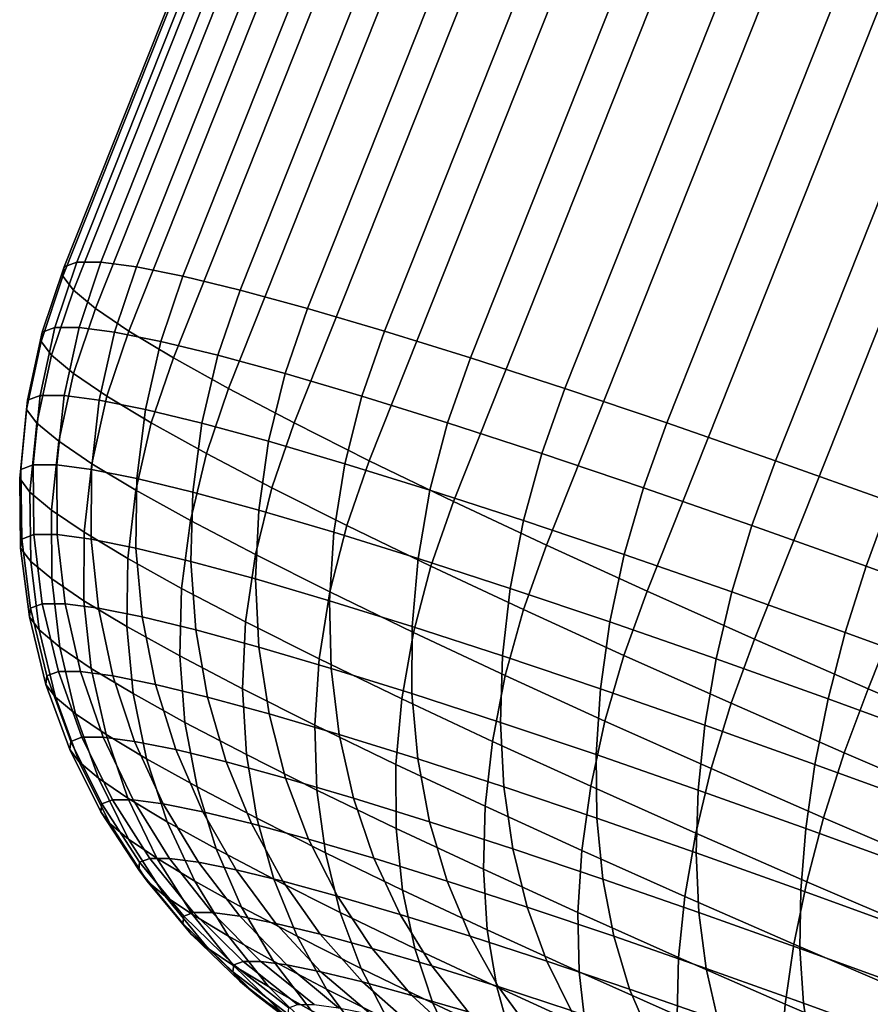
# Model space of a CAD drawing. Header units: metres. Extents: x -166 to 33, y -71 to 34.
# Tile 305 of 332: x 10.58 to 11.95, y 22.15 to 23.73. Entities that reach past the tile are written whole.
import ezdxf

# ---------------------------------------------------------------- set-up
doc = ezdxf.new("R2010")
doc.units = ezdxf.units.M
doc.layers.add('solid_12208131', color=7, linetype='CONTINUOUS')

msp = doc.modelspace()

# ---------------------------------------------------------------- linework, layer by layer
at = {"layer": 'solid_12208131'}
for points in [[(10.655004, 23.335798, 14.984007), (10.675439, 23.34333, 15.207272), (14.733509, 33.542355, 14.491724), (14.713074, 33.534821, 14.268459)], [(10.675439, 23.34333, 15.207272), (10.714393, 23.34333, 15.428187), (14.772463, 33.542355, 14.71264), (14.733509, 33.542355, 14.491724)], [(10.714393, 23.34333, 15.428187), (10.77155, 23.335798, 15.644977), (14.82962, 33.534821, 14.929429), (14.772463, 33.542355, 14.71264)], [(10.65325, 23.320793, 14.760192), (10.655004, 23.335798, 14.984007), (14.713074, 33.534821, 14.268459), (14.71132, 33.519817, 14.044644)], [(10.77155, 23.335798, 15.644977), (10.846452, 23.320793, 15.855894), (14.904522, 33.519817, 15.140347), (14.82962, 33.534821, 14.929429)], [(10.670193, 23.298437, 14.537628), (10.65325, 23.320793, 14.760192), (14.71132, 33.519817, 14.044644), (14.728263, 33.497459, 13.822082)], [(10.846452, 23.320793, 15.855894), (10.938494, 23.298437, 16.05924), (14.996564, 33.497459, 15.343693), (14.904522, 33.519817, 15.140347)], [(10.705695, 23.268911, 14.318109), (10.670193, 23.298437, 14.537628), (14.728263, 33.497459, 13.822082), (14.763765, 33.467934, 13.602561)], [(10.938494, 23.298437, 16.05924), (11.046935, 23.268911, 16.25338), (15.105005, 33.467934, 15.537832), (14.996564, 33.497459, 15.343693)], [(10.759471, 23.23245, 14.103399), (10.705695, 23.268911, 14.318109), (14.763765, 33.467934, 13.602561), (14.817541, 33.431473, 13.387852)], [(11.046935, 23.268911, 16.25338), (11.170903, 23.23245, 16.436747), (15.228973, 33.431473, 15.7212), (15.105005, 33.467934, 15.537832)], [(10.831089, 23.18935, 13.895229), (10.759471, 23.23245, 14.103399), (14.817541, 33.431473, 13.387852), (14.889159, 33.388371, 13.179683)], [(11.170903, 23.23245, 16.436747), (11.309401, 23.18935, 16.607868), (15.367471, 33.388371, 15.892321), (15.228973, 33.431473, 15.7212)], [(10.919971, 23.139956, 13.695275), (10.831089, 23.18935, 13.895229), (14.889159, 33.388371, 13.179683), (14.978041, 33.338978, 12.979729)], [(11.309401, 23.18935, 16.607868), (11.46131, 23.139956, 16.765364), (15.519381, 33.338978, 16.049816), (15.367471, 33.388371, 15.892321)], [(11.025402, 23.084667, 13.505147), (10.919971, 23.139956, 13.695275), (14.978041, 33.338978, 12.979729), (15.083472, 33.283688, 12.7896)], [(11.46131, 23.139956, 16.765364), (11.62541, 23.084667, 16.907967), (15.683481, 33.283688, 16.192419), (15.519381, 33.338978, 16.049816)], [(11.146532, 23.023928, 13.326375), (11.025402, 23.084667, 13.505147), (15.083472, 33.283688, 12.7896), (15.204602, 33.22295, 12.610827)], [(11.62541, 23.084667, 16.907967), (11.80038, 23.023928, 17.034529), (15.85845, 33.22295, 16.318981), (15.683481, 33.283688, 16.192419)], [(11.282388, 22.958229, 13.160398), (11.146532, 23.023928, 13.326375), (15.204602, 33.22295, 12.610827), (15.340458, 33.157249, 12.444852)], [(11.80038, 23.023928, 17.034529), (11.984809, 22.958229, 17.14403), (16.042879, 33.157249, 16.428482), (15.85845, 33.22295, 16.318981)], [(11.431874, 22.888096, 13.008554), (11.282388, 22.958229, 13.160398), (15.340458, 33.157249, 12.444852), (15.489944, 33.08712, 12.293007)], [(11.593787, 22.814096, 12.872065), (11.431874, 22.888096, 13.008554), (15.489944, 33.08712, 12.293007), (15.651857, 33.013119, 12.156517)], [(11.766825, 22.736826, 12.752028), (11.593787, 22.814096, 12.872065), (15.651857, 33.013119, 12.156517), (15.824895, 32.935848, 12.036481)], [(11.949592, 22.656906, 12.649412), (11.766825, 22.736826, 12.752028), (15.824895, 32.935848, 12.036481), (16.007662, 32.855927, 11.933865)], [(12.140618, 22.57498, 12.565042), (11.949592, 22.656906, 12.649412), (16.007662, 32.855927, 11.933865), (16.198689, 32.774002, 11.849495)], [(10.618139, 23.215981, 14.76777), (10.619888, 23.230949, 14.991035), (10.655004, 23.335798, 14.984007), (10.65325, 23.320793, 14.760192)], [(10.619888, 23.230949, 14.991035), (10.640274, 23.238462, 15.213752), (10.675439, 23.34333, 15.207272), (10.655004, 23.335798, 14.984007)], [(10.640274, 23.238462, 15.213752), (10.679132, 23.238462, 15.434125), (10.714393, 23.34333, 15.428187), (10.675439, 23.34333, 15.207272)], [(10.679132, 23.238462, 15.434125), (10.736149, 23.230949, 15.650382), (10.77155, 23.335798, 15.644977), (10.714393, 23.34333, 15.428187)], [(10.736149, 23.230949, 15.650382), (10.810866, 23.215981, 15.860782), (10.846452, 23.320793, 15.855894), (10.77155, 23.335798, 15.644977)], [(10.63504, 23.19368, 14.545753), (10.618139, 23.215981, 14.76777), (10.65325, 23.320793, 14.760192), (10.670193, 23.298437, 14.537628)], [(10.810866, 23.215981, 15.860782), (10.902682, 23.19368, 16.063629), (10.938494, 23.298437, 16.05924), (10.846452, 23.320793, 15.855894)], [(10.670455, 23.164225, 14.326772), (10.63504, 23.19368, 14.545753), (10.670193, 23.298437, 14.537628), (10.705695, 23.268911, 14.318109)], [(10.902682, 23.19368, 16.063629), (11.010858, 23.164225, 16.257292), (11.046935, 23.268911, 16.25338), (10.938494, 23.298437, 16.05924)], [(10.7241, 23.127853, 14.11259), (10.670455, 23.164225, 14.326772), (10.705695, 23.268911, 14.318109), (10.759471, 23.23245, 14.103399)], [(11.010858, 23.164225, 16.257292), (11.134521, 23.127853, 16.440208), (11.170903, 23.23245, 16.436747), (11.046935, 23.268911, 16.25338)], [(10.596373, 23.121391, 14.997725), (10.616606, 23.128849, 15.218775), (10.640274, 23.238462, 15.213752), (10.619888, 23.230949, 14.991035)], [(10.616606, 23.128849, 15.218775), (10.655172, 23.128849, 15.4375), (10.679132, 23.238462, 15.434125), (10.640274, 23.238462, 15.213752)], [(10.655172, 23.128849, 15.4375), (10.711763, 23.121391, 15.652139), (10.736149, 23.230949, 15.650382), (10.679132, 23.238462, 15.434125)], [(10.594636, 23.106535, 14.776131), (10.596373, 23.121391, 14.997725), (10.619888, 23.230949, 14.991035), (10.618139, 23.215981, 14.76777)], [(10.711763, 23.121391, 15.652139), (10.785921, 23.106535, 15.860964), (10.810866, 23.215981, 15.860782), (10.736149, 23.230949, 15.650382)], [(10.795542, 23.08486, 13.904931), (10.7241, 23.127853, 14.11259), (10.759471, 23.23245, 14.103399), (10.831089, 23.18935, 13.895229)], [(11.134521, 23.127853, 16.440208), (11.272678, 23.08486, 16.610909), (11.309401, 23.18935, 16.607868), (11.170903, 23.23245, 16.436747)], [(10.61141, 23.0844, 14.555775), (10.594636, 23.106535, 14.776131), (10.618139, 23.215981, 14.76777), (10.63504, 23.19368, 14.545753)], [(10.785921, 23.106535, 15.860964), (10.87705, 23.0844, 16.062294), (10.902682, 23.19368, 16.063629), (10.810866, 23.215981, 15.860782)], [(10.646561, 23.055166, 14.338432), (10.61141, 23.0844, 14.555775), (10.63504, 23.19368, 14.545753), (10.670455, 23.164225, 14.326772)], [(10.87705, 23.0844, 16.062294), (10.984416, 23.055166, 16.254507), (11.010858, 23.164225, 16.257292), (10.902682, 23.19368, 16.063629)], [(10.884205, 23.035587, 13.705468), (10.795542, 23.08486, 13.904931), (10.831089, 23.18935, 13.895229), (10.919971, 23.139956, 13.695275)], [(11.272678, 23.08486, 16.610909), (11.424215, 23.035587, 16.768019), (11.46131, 23.139956, 16.765364), (11.309401, 23.18935, 16.607868)], [(10.699804, 23.019068, 14.125853), (10.646561, 23.055166, 14.338432), (10.670455, 23.164225, 14.326772), (10.7241, 23.127853, 14.11259)], [(10.984416, 23.055166, 16.254507), (11.107155, 23.019068, 16.436056), (11.134521, 23.127853, 16.440208), (11.010858, 23.164225, 16.257292)], [(10.58529, 23.009857, 15.003898), (10.60527, 23.017221, 15.222183), (10.616606, 23.128849, 15.218775), (10.596373, 23.121391, 14.997725)], [(10.60527, 23.017221, 15.222183), (10.643355, 23.017221, 15.438173), (10.655172, 23.128849, 15.4375), (10.616606, 23.128849, 15.218775)], [(10.643355, 23.017221, 15.438173), (10.699238, 23.009857, 15.650129), (10.711763, 23.121391, 15.652139), (10.655172, 23.128849, 15.4375)], [(10.770711, 22.976395, 13.919748), (10.699804, 23.019068, 14.125853), (10.7241, 23.127853, 14.11259), (10.795542, 23.08486, 13.904931)], [(10.989377, 22.980434, 13.515806), (10.884205, 23.035587, 13.705468), (10.919971, 23.139956, 13.695275), (11.025402, 23.084667, 13.505147)], [(11.107155, 23.019068, 16.436056), (11.244278, 22.976395, 16.605478), (11.272678, 23.08486, 16.610909), (11.134521, 23.127853, 16.440208)], [(11.424215, 23.035587, 16.768019), (11.587913, 22.980434, 16.910271), (11.62541, 23.084667, 16.907967), (11.46131, 23.139956, 16.765364)], [(10.583575, 22.995188, 14.785073), (10.58529, 23.009857, 15.003898), (10.596373, 23.121391, 14.997725), (10.594636, 23.106535, 14.776131)], [(10.699238, 23.009857, 15.650129), (10.77247, 22.995188, 15.856342), (10.785921, 23.106535, 15.860964), (10.711763, 23.121391, 15.652139)], [(10.600141, 22.97333, 14.567473), (10.583575, 22.995188, 14.785073), (10.594636, 23.106535, 14.776131), (10.61141, 23.0844, 14.555775)], [(10.77247, 22.995188, 15.856342), (10.862458, 22.97333, 16.055155), (10.87705, 23.0844, 16.062294), (10.785921, 23.106535, 15.860964)], [(10.634851, 22.94446, 14.352848), (10.600141, 22.97333, 14.567473), (10.61141, 23.0844, 14.555775), (10.646561, 23.055166, 14.338432)], [(10.858711, 22.92749, 13.721777), (10.770711, 22.976395, 13.919748), (10.795542, 23.08486, 13.904931), (10.884205, 23.035587, 13.705468)], [(10.862458, 22.97333, 16.055155), (10.968482, 22.94446, 16.244965), (10.984416, 23.055166, 16.254507), (10.87705, 23.0844, 16.062294)], [(11.11021, 22.919844, 13.337473), (10.989377, 22.980434, 13.515806), (11.025402, 23.084667, 13.505147), (11.146532, 23.023928, 13.326375)], [(11.244278, 22.976395, 16.605478), (11.394681, 22.92749, 16.761412), (11.424215, 23.035587, 16.768019), (11.272678, 23.08486, 16.610909)], [(11.587913, 22.980434, 16.910271), (11.762453, 22.919844, 17.036522), (11.80038, 23.023928, 17.034529), (11.62541, 23.084667, 16.907967)], [(10.687428, 22.908813, 14.142926), (10.634851, 22.94446, 14.352848), (10.646561, 23.055166, 14.338432), (10.699804, 23.019068, 14.125853)], [(10.968482, 22.94446, 16.244965), (11.089686, 22.908813, 16.424244), (11.107155, 23.019068, 16.436056), (10.984416, 23.055166, 16.254507)], [(10.963097, 22.872751, 13.533535), (10.858711, 22.92749, 13.721777), (10.884205, 23.035587, 13.705468), (10.989377, 22.980434, 13.515806)], [(11.394681, 22.92749, 16.761412), (11.557154, 22.872751, 16.902601), (11.587913, 22.980434, 16.910271), (11.424215, 23.035587, 16.768019)], [(10.586782, 22.897753, 15.009475), (10.606412, 22.904989, 15.223934), (10.60527, 23.017221, 15.222183), (10.58529, 23.009857, 15.003898)], [(10.606412, 22.904989, 15.223934), (10.643828, 22.904989, 15.436138), (10.643355, 23.017221, 15.438173), (10.60527, 23.017221, 15.222183)], [(10.643828, 22.904989, 15.436138), (10.698732, 22.897753, 15.644378), (10.699238, 23.009857, 15.650129), (10.643355, 23.017221, 15.438173)], [(10.757449, 22.866674, 13.939399), (10.687428, 22.908813, 14.142926), (10.699804, 23.019068, 14.125853), (10.770711, 22.976395, 13.919748)], [(11.089686, 22.908813, 16.424244), (11.225095, 22.866674, 16.591549), (11.244278, 22.976395, 16.605478), (11.107155, 23.019068, 16.436056)], [(11.245732, 22.854305, 13.171905), (11.11021, 22.919844, 13.337473), (11.146532, 23.023928, 13.326375), (11.282388, 22.958229, 13.160398)], [(11.762453, 22.919844, 17.036522), (11.946429, 22.854305, 17.145756), (11.984809, 22.958229, 17.14403), (11.80038, 23.023928, 17.034529)], [(10.585097, 22.883341, 14.794487), (10.586782, 22.897753, 15.009475), (10.58529, 23.009857, 15.003898), (10.583575, 22.995188, 14.785073)], [(10.698732, 22.897753, 15.644378), (10.770679, 22.883339, 15.846977), (10.77247, 22.995188, 15.856342), (10.699238, 23.009857, 15.650129)], [(10.601372, 22.861866, 14.580701), (10.585097, 22.883341, 14.794487), (10.583575, 22.995188, 14.785073), (10.600141, 22.97333, 14.567473)], [(10.770679, 22.883339, 15.846977), (10.859092, 22.861866, 16.042303), (10.862458, 22.97333, 16.055155), (10.77247, 22.995188, 15.856342)], [(10.635474, 22.833504, 14.369838), (10.601372, 22.861866, 14.580701), (10.600141, 22.97333, 14.567473), (10.634851, 22.94446, 14.352848)], [(10.844349, 22.818382, 13.743903), (10.757449, 22.866674, 13.939399), (10.770711, 22.976395, 13.919748), (10.858711, 22.92749, 13.721777)], [(10.859092, 22.861866, 16.042303), (10.963257, 22.833504, 16.228786), (10.968482, 22.94446, 16.244965), (10.862458, 22.97333, 16.055155)], [(11.083025, 22.812614, 13.356536), (10.963097, 22.872751, 13.533535), (10.989377, 22.980434, 13.515806), (11.11021, 22.919844, 13.337473)], [(11.225095, 22.866674, 16.591549), (11.373617, 22.818382, 16.745533), (11.394681, 22.92749, 16.761412), (11.244278, 22.976395, 16.605478)], [(11.557154, 22.872751, 16.902601), (11.730387, 22.812614, 17.027906), (11.762453, 22.919844, 17.036522), (11.587913, 22.980434, 16.910271)], [(11.394852, 22.784346, 13.020432), (11.245732, 22.854305, 13.171905), (11.282388, 22.958229, 13.160398), (11.431874, 22.888096, 13.008554)], [(11.946429, 22.854305, 17.145756), (12.138362, 22.784346, 17.237089), (12.177215, 22.888096, 17.23559), (11.984809, 22.958229, 17.14403)], [(10.687129, 22.798481, 14.163596), (10.635474, 22.833504, 14.369838), (10.634851, 22.94446, 14.352848), (10.687428, 22.908813, 14.142926)], [(10.963257, 22.833504, 16.228786), (11.082335, 22.798481, 16.404922), (11.089686, 22.908813, 16.424244), (10.968482, 22.94446, 16.244965)], [(10.947429, 22.764326, 13.558015), (10.844349, 22.818382, 13.743903), (10.858711, 22.92749, 13.721777), (10.963097, 22.872751, 13.533535)], [(11.373617, 22.818382, 16.745533), (11.534059, 22.764326, 16.884956), (11.557154, 22.872751, 16.902601), (11.394681, 22.92749, 16.761412)], [(10.600828, 22.786491, 15.014386), (10.620015, 22.793564, 15.224005), (10.606412, 22.904989, 15.223934), (10.586782, 22.897753, 15.009475)], [(10.620015, 22.793564, 15.224005), (10.656588, 22.793564, 15.431419), (10.643828, 22.904989, 15.436138), (10.606412, 22.904989, 15.223934)], [(10.656588, 22.793564, 15.431419), (10.710252, 22.786491, 15.634958), (10.698732, 22.897753, 15.644378), (10.643828, 22.904989, 15.436138)], [(10.755922, 22.75708, 13.963636), (10.687129, 22.798481, 14.163596), (10.687428, 22.908813, 14.142926), (10.757449, 22.866674, 13.939399)], [(11.082335, 22.798481, 16.404922), (11.21537, 22.75708, 16.569296), (11.225095, 22.866674, 16.591549), (11.089686, 22.908813, 16.424244)], [(11.217533, 22.747566, 13.192206), (11.083025, 22.812614, 13.356536), (11.11021, 22.919844, 13.337473), (11.245732, 22.854305, 13.171905)], [(11.730387, 22.812614, 17.027906), (11.912988, 22.747566, 17.136322), (11.946429, 22.854305, 17.145756), (11.762453, 22.919844, 17.036522)], [(10.599181, 22.772404, 14.804251), (10.600828, 22.786491, 15.014386), (10.586782, 22.897753, 15.009475), (10.585097, 22.883341, 14.794487)], [(10.710252, 22.786491, 15.634958), (10.780575, 22.772404, 15.832984), (10.770679, 22.883339, 15.846977), (10.698732, 22.897753, 15.644378)], [(10.615088, 22.751413, 14.59529), (10.599181, 22.772404, 14.804251), (10.585097, 22.883341, 14.794487), (10.601372, 22.861866, 14.580701)], [(10.780575, 22.772404, 15.832984), (10.866991, 22.751413, 16.023903), (10.859092, 22.861866, 16.042303), (10.770679, 22.883339, 15.846977)], [(11.556368, 22.710529, 12.884278), (11.394852, 22.784346, 13.020432), (11.431874, 22.888096, 13.008554), (11.593787, 22.814096, 12.872065)], [(10.648421, 22.72369, 14.389188), (10.615088, 22.751413, 14.59529), (10.601372, 22.861866, 14.580701), (10.635474, 22.833504, 14.369838)], [(10.841299, 22.709633, 13.771568), (10.755922, 22.75708, 13.963636), (10.757449, 22.866674, 13.939399), (10.844349, 22.818382, 13.743903)], [(10.866991, 22.751413, 16.023903), (10.968805, 22.72369, 16.206175), (10.963257, 22.833504, 16.228786), (10.859092, 22.861866, 16.042303)], [(11.065859, 22.704941, 13.383229), (10.947429, 22.764326, 13.558015), (10.963097, 22.872751, 13.533535), (11.083025, 22.812614, 13.356536)], [(11.21537, 22.75708, 16.569296), (11.36129, 22.709633, 16.720579), (11.373617, 22.818382, 16.745533), (11.225095, 22.866674, 16.591549)], [(11.534059, 22.764326, 16.884956), (11.705126, 22.704941, 17.008696), (11.730387, 22.812614, 17.027906), (11.557154, 22.872751, 16.902601)], [(11.365537, 22.678129, 13.041868), (11.217533, 22.747566, 13.192206), (11.245732, 22.854305, 13.171905), (11.394852, 22.784346, 13.020432)], [(11.912988, 22.747566, 17.136322), (12.103484, 22.678129, 17.226974), (12.138362, 22.784346, 17.237089), (11.946429, 22.854305, 17.145756)], [(10.698911, 22.689459, 14.187601), (10.648421, 22.72369, 14.389188), (10.635474, 22.833504, 14.369838), (10.687129, 22.798481, 14.163596)], [(10.968805, 22.72369, 16.206175), (11.085196, 22.689459, 16.378336), (11.082335, 22.798481, 16.404922), (10.963257, 22.833504, 16.228786)], [(10.942573, 22.656525, 13.588938), (10.841299, 22.709633, 13.771568), (10.844349, 22.818382, 13.743903), (10.947429, 22.764326, 13.558015)], [(11.198685, 22.640707, 13.220954), (11.065859, 22.704941, 13.383229), (11.083025, 22.812614, 13.356536), (11.217533, 22.747566, 13.192206)], [(11.36129, 22.709633, 16.720579), (11.518918, 22.656525, 16.857559), (11.534059, 22.764326, 16.884956), (11.373617, 22.818382, 16.745533)], [(11.72898, 22.633448, 12.764537), (11.556368, 22.710529, 12.884278), (11.593787, 22.814096, 12.872065), (11.766825, 22.736826, 12.752028)], [(11.705126, 22.704941, 17.008696), (11.885443, 22.640707, 17.115755), (11.912988, 22.747566, 17.136322), (11.730387, 22.812614, 17.027906)], [(10.766151, 22.648993, 13.992155), (10.698911, 22.689459, 14.187601), (10.687129, 22.798481, 14.163596), (10.755922, 22.75708, 13.963636)], [(11.085196, 22.689459, 16.378336), (11.215228, 22.648993, 16.538998), (11.21537, 22.75708, 16.569296), (11.082335, 22.798481, 16.404922)], [(10.625651, 22.663774, 14.814243), (10.627253, 22.677473, 15.018571), (10.600828, 22.786491, 15.014386), (10.599181, 22.772404, 14.804251)], [(10.627253, 22.677473, 15.018571), (10.645909, 22.684349, 15.222395), (10.620015, 22.793564, 15.224005), (10.600828, 22.786491, 15.014386)], [(10.645909, 22.684349, 15.222395), (10.681471, 22.684349, 15.424076), (10.656588, 22.793564, 15.431419), (10.620015, 22.793564, 15.224005)], [(10.681471, 22.684349, 15.424076), (10.733651, 22.677473, 15.621989), (10.710252, 22.786491, 15.634958), (10.656588, 22.793564, 15.431419)], [(10.733651, 22.677473, 15.621989), (10.802031, 22.663774, 15.814541), (10.780575, 22.772404, 15.832984), (10.710252, 22.786491, 15.634958)], [(11.525844, 22.604864, 12.906732), (11.365537, 22.678129, 13.041868), (11.394852, 22.784346, 13.020432), (11.556368, 22.710529, 12.884278)], [(10.641119, 22.643364, 14.611059), (10.625651, 22.663774, 14.814243), (10.599181, 22.772404, 14.804251), (10.615088, 22.751413, 14.59529)], [(10.802031, 22.663774, 15.814541), (10.886059, 22.643364, 16.000181), (10.866991, 22.751413, 16.023903), (10.780575, 22.772404, 15.832984)], [(11.058926, 22.598183, 13.417216), (10.942573, 22.656525, 13.588938), (10.947429, 22.764326, 13.558015), (11.065859, 22.704941, 13.383229)], [(11.518918, 22.656525, 16.857559), (11.686987, 22.598183, 16.97913), (11.705126, 22.704941, 17.008696), (11.534059, 22.764326, 16.884956)], [(10.67353, 22.616409, 14.410653), (10.641119, 22.643364, 14.611059), (10.615088, 22.751413, 14.59529), (10.648421, 22.72369, 14.389188)], [(10.849601, 22.602617, 13.804422), (10.766151, 22.648993, 13.992155), (10.755922, 22.75708, 13.963636), (10.841299, 22.709633, 13.771568)], [(10.886059, 22.643364, 16.000181), (10.985058, 22.616409, 16.177416), (10.968805, 22.72369, 16.206175), (10.866991, 22.751413, 16.023903)], [(11.344837, 22.572138, 13.072495), (11.198685, 22.640707, 13.220954), (11.217533, 22.747566, 13.192206), (11.365537, 22.678129, 13.041868)], [(11.215228, 22.648993, 16.538998), (11.357854, 22.602617, 16.686869), (11.36129, 22.709633, 16.720579), (11.21537, 22.75708, 16.569296)], [(11.885443, 22.640707, 17.115755), (12.073558, 22.572138, 17.205273), (12.103484, 22.678129, 17.226974), (11.912988, 22.747566, 17.136322)], [(11.911299, 22.553722, 12.662172), (11.72898, 22.633448, 12.764537), (11.766825, 22.736826, 12.752028), (11.949592, 22.656906, 12.649412)], [(10.722624, 22.583122, 14.214639), (10.67353, 22.616409, 14.410653), (10.648421, 22.72369, 14.389188), (10.698911, 22.689459, 14.187601)], [(10.985058, 22.616409, 16.177416), (11.098232, 22.583122, 16.344818), (11.085196, 22.689459, 16.378336), (10.968805, 22.72369, 16.206175)], [(10.948587, 22.550709, 13.625914), (10.849601, 22.602617, 13.804422), (10.841299, 22.709633, 13.771568), (10.942573, 22.656525, 13.588938)], [(11.189424, 22.535072, 13.257785), (11.058926, 22.598183, 13.417216), (11.065859, 22.704941, 13.383229), (11.198685, 22.640707, 13.220954)], [(11.357854, 22.602617, 16.686869), (11.511925, 22.550709, 16.820755), (11.518918, 22.656525, 16.857559), (11.36129, 22.709633, 16.720579)], [(11.697165, 22.52836, 12.787887), (11.525844, 22.604864, 12.906732), (11.556368, 22.710529, 12.884278), (11.72898, 22.633448, 12.764537)], [(11.686987, 22.598183, 16.97913), (11.864143, 22.535072, 17.084312), (11.885443, 22.640707, 17.115755), (11.705126, 22.704941, 17.008696)], [(10.665722, 22.572073, 15.021975), (10.683767, 22.578724, 15.219125), (10.645909, 22.684349, 15.222395), (10.627253, 22.677473, 15.018571)], [(10.683767, 22.578724, 15.219125), (10.718164, 22.578724, 15.414201), (10.681471, 22.684349, 15.424076), (10.645909, 22.684349, 15.222395)], [(10.718164, 22.578724, 15.414201), (10.768637, 22.572073, 15.605633), (10.733651, 22.677473, 15.621989), (10.681471, 22.684349, 15.424076)], [(10.788006, 22.543776, 14.024595), (10.722624, 22.583122, 14.214639), (10.698911, 22.689459, 14.187601), (10.766151, 22.648993, 13.992155)], [(11.098232, 22.583122, 16.344818), (11.224669, 22.543776, 16.50104), (11.215228, 22.648993, 16.538998), (11.085196, 22.689459, 16.378336)], [(10.664173, 22.558823, 14.824339), (10.665722, 22.572073, 15.021975), (10.627253, 22.677473, 15.018571), (10.625651, 22.663774, 14.814243)], [(10.768637, 22.572073, 15.605633), (10.834777, 22.558823, 15.79188), (10.802031, 22.663774, 15.814541), (10.733651, 22.677473, 15.621989)], [(11.50314, 22.499788, 12.939049), (11.344837, 22.572138, 13.072495), (11.365537, 22.678129, 13.041868), (11.525844, 22.604864, 12.906732)], [(10.679134, 22.539082, 14.627808), (10.664173, 22.558823, 14.824339), (10.625651, 22.663774, 14.814243), (10.641119, 22.643364, 14.611059)], [(10.834777, 22.558823, 15.79188), (10.916053, 22.539082, 15.971441), (10.886059, 22.643364, 16.000181), (10.802031, 22.663774, 15.814541)], [(11.062315, 22.493681, 13.458069), (10.948587, 22.550709, 13.625914), (10.942573, 22.656525, 13.588938), (11.058926, 22.598183, 13.417216)], [(11.511925, 22.550709, 16.820755), (11.6762, 22.493681, 16.939581), (11.686987, 22.598183, 16.97913), (11.518918, 22.656525, 16.857559)], [(12.101856, 22.471998, 12.57801), (11.911299, 22.553722, 12.662172), (11.949592, 22.656906, 12.649412), (12.140618, 22.57498, 12.565042)], [(10.710484, 22.513008, 14.433965), (10.679134, 22.539082, 14.627808), (10.641119, 22.643364, 14.611059), (10.67353, 22.616409, 14.410653)], [(10.869148, 22.498682, 13.842052), (10.788006, 22.543776, 14.024595), (10.766151, 22.648993, 13.992155), (10.849601, 22.602617, 13.804422)], [(10.916053, 22.539082, 15.971441), (11.01181, 22.513008, 16.142872), (10.985058, 22.616409, 16.177416), (10.886059, 22.643364, 16.000181)], [(11.333014, 22.467707, 13.111929), (11.189424, 22.535072, 13.257785), (11.198685, 22.640707, 13.220954), (11.344837, 22.572138, 13.072495)], [(11.224669, 22.543776, 16.50104), (11.363353, 22.498682, 16.644821), (11.357854, 22.602617, 16.686869), (11.215228, 22.648993, 16.538998)], [(11.864143, 22.535072, 17.084312), (12.048961, 22.467707, 17.17226), (12.073558, 22.572138, 17.205273), (11.885443, 22.640707, 17.115755)], [(11.878119, 22.449232, 12.686288), (11.697165, 22.52836, 12.787887), (11.72898, 22.633448, 12.764537), (11.911299, 22.553722, 12.662172)], [(10.75797, 22.480812, 14.24437), (10.710484, 22.513008, 14.433965), (10.67353, 22.616409, 14.410653), (10.722624, 22.583122, 14.214639)], [(11.01181, 22.513008, 16.142872), (11.121279, 22.480812, 16.304792), (11.098232, 22.583122, 16.344818), (10.985058, 22.616409, 16.177416)], [(11.672318, 22.42424, 12.82169), (11.50314, 22.499788, 12.939049), (11.525844, 22.604864, 12.906732), (11.697165, 22.52836, 12.787887)], [(10.9654, 22.448208, 13.668478), (10.869148, 22.498682, 13.842052), (10.849601, 22.602617, 13.804422), (10.948587, 22.550709, 13.625914)], [(11.189867, 22.431997, 13.302237), (11.062315, 22.493681, 13.458069), (11.058926, 22.598183, 13.417216), (11.189424, 22.535072, 13.257785)], [(11.363353, 22.498682, 16.644821), (11.513165, 22.448208, 16.775007), (11.511925, 22.550709, 16.820755), (11.357854, 22.602617, 16.686869)], [(11.6762, 22.493681, 16.939581), (11.849357, 22.431997, 17.042391), (11.864143, 22.535072, 17.084312), (11.686987, 22.598183, 16.97913)], [(10.715752, 22.471617, 15.024555), (10.733113, 22.478018, 15.214234), (10.683767, 22.578724, 15.219125), (10.665722, 22.572073, 15.021975)], [(10.733113, 22.478018, 15.214234), (10.766207, 22.478018, 15.401918), (10.718164, 22.578724, 15.414201), (10.683767, 22.578724, 15.219125)], [(10.766207, 22.478018, 15.401918), (10.814766, 22.471617, 15.586097), (10.768637, 22.572073, 15.605633), (10.718164, 22.578724, 15.414201)], [(10.821211, 22.442753, 14.060549), (10.75797, 22.480812, 14.24437), (10.722624, 22.583122, 14.214639), (10.788006, 22.543776, 14.024595)], [(11.121279, 22.480812, 16.304792), (11.243576, 22.442753, 16.455898), (11.224669, 22.543776, 16.50104), (11.098232, 22.583122, 16.344818)], [(11.488543, 22.396626, 12.980823), (11.333014, 22.467707, 13.111929), (11.344837, 22.572138, 13.072495), (11.50314, 22.499788, 12.939049)], [(10.714261, 22.45887, 14.834409), (10.715752, 22.471617, 15.024555), (10.665722, 22.572073, 15.021975), (10.664173, 22.558823, 14.824339)], [(10.728655, 22.439877, 14.645326), (10.714261, 22.45887, 14.834409), (10.664173, 22.558823, 14.824339), (10.679134, 22.539082, 14.627808)], [(10.814766, 22.471617, 15.586097), (10.8784, 22.45887, 15.765285), (10.834777, 22.558823, 15.79188), (10.768637, 22.572073, 15.605633)], [(10.8784, 22.45887, 15.765285), (10.956596, 22.439877, 15.938043), (10.916053, 22.539082, 15.971441), (10.834777, 22.558823, 15.79188)], [(10.899696, 22.399136, 13.883983), (10.821211, 22.442753, 14.060549), (10.788006, 22.543776, 14.024595), (10.869148, 22.498682, 13.842052)], [(11.075983, 22.392757, 13.505272), (10.9654, 22.448208, 13.668478), (10.948587, 22.550709, 13.625914), (11.062315, 22.493681, 13.458069)], [(11.243576, 22.442753, 16.455898), (11.377717, 22.399136, 16.594971), (11.363353, 22.498682, 16.644821), (11.224669, 22.543776, 16.50104)], [(11.513165, 22.448208, 16.775007), (11.672899, 22.392757, 16.890551), (11.6762, 22.493681, 16.939581), (11.511925, 22.550709, 16.820755)], [(12.067251, 22.368118, 12.602755), (11.878119, 22.449232, 12.686288), (11.911299, 22.553722, 12.662172), (12.101856, 22.471998, 12.57801)], [(10.758817, 22.414791, 14.458827), (10.728655, 22.439877, 14.645326), (10.679134, 22.539082, 14.627808), (10.710484, 22.513008, 14.433965)], [(10.956596, 22.439877, 15.938043), (11.048725, 22.414791, 16.102978), (11.01181, 22.513008, 16.142872), (10.916053, 22.539082, 15.971441)], [(11.330216, 22.366152, 13.159673), (11.189867, 22.431997, 13.302237), (11.189424, 22.535072, 13.257785), (11.333014, 22.467707, 13.111929)], [(11.851011, 22.346104, 12.721361), (11.672318, 22.42424, 12.82169), (11.697165, 22.52836, 12.787887), (11.878119, 22.449232, 12.686288)], [(11.849357, 22.431997, 17.042391), (12.030002, 22.366152, 17.128353), (12.048961, 22.467707, 17.17226), (11.864143, 22.535072, 17.084312)], [(10.804504, 22.383816, 14.276417), (10.758817, 22.414791, 14.458827), (10.710484, 22.513008, 14.433965), (10.75797, 22.480812, 14.24437)], [(11.048725, 22.414791, 16.102978), (11.154045, 22.383816, 16.258762), (11.121279, 22.480812, 16.304792), (11.01181, 22.513008, 16.142872)], [(10.992796, 22.350315, 13.716093), (10.899696, 22.399136, 13.883983), (10.869148, 22.498682, 13.842052), (10.9654, 22.448208, 13.668478)], [(11.200009, 22.332777, 13.353747), (11.075983, 22.392757, 13.505272), (11.062315, 22.493681, 13.458069), (11.189867, 22.431997, 13.302237)], [(11.377717, 22.399136, 16.594971), (11.522623, 22.350315, 16.720894), (11.513165, 22.448208, 16.775007), (11.363353, 22.498682, 16.644821)], [(11.654756, 22.322403, 12.86552), (11.488543, 22.396626, 12.980823), (11.50314, 22.499788, 12.939049), (11.672318, 22.42424, 12.82169)], [(11.672899, 22.392757, 16.890551), (11.841269, 22.332777, 16.990517), (11.849357, 22.431997, 17.042391), (11.6762, 22.493681, 16.939581)], [(10.776711, 22.377375, 15.02628), (10.793324, 22.383499, 15.207787), (10.733113, 22.478018, 15.214234), (10.715752, 22.471617, 15.024555)], [(10.793324, 22.383499, 15.207787), (10.824992, 22.383499, 15.387383), (10.766207, 22.478018, 15.401918), (10.733113, 22.478018, 15.214234)], [(10.865348, 22.347198, 14.099562), (10.804504, 22.383816, 14.276417), (10.75797, 22.480812, 14.24437), (10.821211, 22.442753, 14.060549)], [(10.824992, 22.383499, 15.387383), (10.871459, 22.377375, 15.563626), (10.814766, 22.471617, 15.586097), (10.766207, 22.478018, 15.401918)], [(11.154045, 22.383816, 16.258762), (11.271708, 22.347198, 16.40414), (11.243576, 22.442753, 16.455898), (11.121279, 22.480812, 16.304792)], [(10.775285, 22.365177, 14.844327), (10.776711, 22.377375, 15.02628), (10.715752, 22.471617, 15.024555), (10.714261, 22.45887, 14.834409)], [(10.871459, 22.377375, 15.563626), (10.932351, 22.365177, 15.735094), (10.8784, 22.45887, 15.765285), (10.814766, 22.471617, 15.586097)], [(11.482234, 22.296675, 13.031525), (11.330216, 22.366152, 13.159673), (11.333014, 22.467707, 13.111929), (11.488543, 22.396626, 12.980823)], [(10.789059, 22.347002, 14.663391), (10.775285, 22.365177, 14.844327), (10.714261, 22.45887, 14.834409), (10.728655, 22.439877, 14.645326)], [(10.932351, 22.365177, 15.735094), (11.007178, 22.347002, 15.900408), (10.956596, 22.439877, 15.938043), (10.8784, 22.45887, 15.765285)], [(11.099758, 22.29668, 13.558231), (10.992796, 22.350315, 13.716093), (10.9654, 22.448208, 13.668478), (11.075983, 22.392757, 13.505272)], [(11.522623, 22.350315, 16.720894), (11.677127, 22.29668, 16.832653), (11.672899, 22.392757, 16.890551), (11.513165, 22.448208, 16.775007)], [(12.037778, 22.266003, 12.638873), (11.851011, 22.346104, 12.721361), (11.878119, 22.449232, 12.686288), (12.067251, 22.368118, 12.602755)], [(10.817921, 22.322998, 14.484929), (10.789059, 22.347002, 14.663391), (10.728655, 22.439877, 14.645326), (10.758817, 22.414791, 14.458827)], [(10.94086, 22.305235, 13.929687), (10.865348, 22.347198, 14.099562), (10.821211, 22.442753, 14.060549), (10.899696, 22.399136, 13.883983)], [(11.007178, 22.347002, 15.900408), (11.095337, 22.322998, 16.058235), (11.048725, 22.414791, 16.102978), (10.956596, 22.439877, 15.938043)], [(11.336479, 22.268753, 13.215124), (11.200009, 22.332777, 13.353747), (11.189867, 22.431997, 13.302237), (11.330216, 22.366152, 13.159673)], [(11.271708, 22.347198, 16.40414), (11.400766, 22.305235, 16.537945), (11.377717, 22.399136, 16.594971), (11.243576, 22.442753, 16.455898)], [(11.841269, 22.332777, 16.990517), (12.016922, 22.268753, 17.074104), (12.030002, 22.366152, 17.128353), (11.849357, 22.431997, 17.042391)], [(10.861639, 22.293356, 14.310378), (10.817921, 22.322998, 14.484929), (10.758817, 22.414791, 14.458827), (10.804504, 22.383816, 14.276417)], [(11.095337, 22.322998, 16.058235), (11.196119, 22.293356, 16.207308), (11.154045, 22.383816, 16.258762), (11.048725, 22.414791, 16.102978)], [(11.830315, 22.245634, 12.766951), (11.654756, 22.322403, 12.86552), (11.672318, 22.42424, 12.82169), (11.851011, 22.346104, 12.721361)], [(11.030431, 22.258263, 13.768159), (10.94086, 22.305235, 13.929687), (10.899696, 22.399136, 13.883983), (10.992796, 22.350315, 13.716093)], [(11.400766, 22.305235, 16.537945), (11.540181, 22.258263, 16.659096), (11.522623, 22.350315, 16.720894), (11.377717, 22.399136, 16.594971)], [(10.847832, 22.290531, 15.027129), (10.863643, 22.29636, 15.199862), (10.793324, 22.383499, 15.207787), (10.776711, 22.377375, 15.02628)], [(10.863643, 22.29636, 15.199862), (10.89378, 22.29636, 15.37078), (10.824992, 22.383499, 15.387383), (10.793324, 22.383499, 15.207787)], [(10.919862, 22.258316, 14.141143), (10.861639, 22.293356, 14.310378), (10.804504, 22.383816, 14.276417), (10.865348, 22.347198, 14.099562)], [(10.89378, 22.29636, 15.37078), (10.938001, 22.290531, 15.538505), (10.871459, 22.377375, 15.563626), (10.824992, 22.383499, 15.387383)], [(11.219723, 22.238665, 13.411669), (11.099758, 22.29668, 13.558231), (11.075983, 22.392757, 13.505272), (11.200009, 22.332777, 13.353747)], [(11.196119, 22.293356, 16.207308), (11.308712, 22.258316, 16.346422), (11.271708, 22.347198, 16.40414), (11.154045, 22.383816, 16.258762)], [(11.644695, 22.224127, 12.918825), (11.482234, 22.296675, 13.031525), (11.488543, 22.396626, 12.980823), (11.654756, 22.322403, 12.86552)], [(11.677127, 22.29668, 16.832653), (11.839984, 22.238665, 16.929346), (11.841269, 22.332777, 16.990517), (11.672899, 22.392757, 16.890551)], [(10.846475, 22.278923, 14.853969), (10.847832, 22.290531, 15.027129), (10.776711, 22.377375, 15.02628), (10.775285, 22.365177, 14.844327)], [(10.938001, 22.290531, 15.538505), (10.99595, 22.278923, 15.701686), (10.932351, 22.365177, 15.735094), (10.871459, 22.377375, 15.563626)], [(11.484295, 22.201197, 13.090519), (11.336479, 22.268753, 13.215124), (11.330216, 22.366152, 13.159673), (11.482234, 22.296675, 13.031525)], [(10.859583, 22.261625, 14.681777), (10.846475, 22.278923, 14.853969), (10.775285, 22.365177, 14.844327), (10.789059, 22.347002, 14.663391)], [(10.99595, 22.278923, 15.701686), (11.067161, 22.261625, 15.85901), (11.007178, 22.347002, 15.900408), (10.932351, 22.365177, 15.735094)], [(11.13334, 22.206661, 13.61628), (11.030431, 22.258263, 13.768159), (10.992796, 22.350315, 13.716093), (11.099758, 22.29668, 13.558231)], [(11.540181, 22.258263, 16.659096), (11.68883, 22.206661, 16.766621), (11.677127, 22.29668, 16.832653), (11.522623, 22.350315, 16.720894)], [(10.887051, 22.238781, 14.51194), (10.859583, 22.261625, 14.681777), (10.789059, 22.347002, 14.663391), (10.817921, 22.322998, 14.484929)], [(10.99212, 22.218161, 13.978588), (10.919862, 22.258316, 14.141143), (10.865348, 22.347198, 14.099562), (10.94086, 22.305235, 13.929687)], [(11.067161, 22.261625, 15.85901), (11.151059, 22.238781, 16.009211), (11.095337, 22.322998, 16.058235), (11.007178, 22.347002, 15.900408)], [(11.308712, 22.258316, 16.346422), (11.43221, 22.218161, 16.474461), (11.400766, 22.305235, 16.537945), (11.271708, 22.347198, 16.40414)], [(12.013807, 22.166939, 12.685908), (11.830315, 22.245634, 12.766951), (11.851011, 22.346104, 12.721361), (12.037778, 22.266003, 12.638873)], [(10.928656, 22.210573, 14.345825), (10.887051, 22.238781, 14.51194), (10.817921, 22.322998, 14.484929), (10.861639, 22.293356, 14.310378)], [(11.151059, 22.238781, 16.009211), (11.24697, 22.210573, 16.151077), (11.196119, 22.293356, 16.207308), (11.095337, 22.322998, 16.058235)], [(11.351724, 22.176737, 13.277585), (11.219723, 22.238665, 13.411669), (11.200009, 22.332777, 13.353747), (11.336479, 22.268753, 13.215124)], [(11.816292, 22.149092, 12.822481), (11.644695, 22.224127, 12.918825), (11.654756, 22.322403, 12.86552), (11.830315, 22.245634, 12.766951)], [(11.839984, 22.238665, 16.929346), (12.009884, 22.176737, 17.010197), (12.016922, 22.268753, 17.074104), (11.841269, 22.332777, 16.990517)], [(11.077831, 22.173214, 13.82402), (10.99212, 22.218161, 13.978588), (10.94086, 22.305235, 13.929687), (11.030431, 22.258263, 13.768159)], [(11.43221, 22.218161, 16.474461), (11.565618, 22.173214, 16.590393), (11.540181, 22.258263, 16.659096), (11.400766, 22.305235, 16.537945)], [(10.926934, 22.201195, 14.863213), (10.928218, 22.212181, 15.027088), (10.847832, 22.290531, 15.027129), (10.846475, 22.278923, 14.853969)], [(10.928218, 22.212181, 15.027088), (10.943181, 22.217697, 15.190562), (10.863643, 22.29636, 15.199862), (10.847832, 22.290531, 15.027129)], [(10.984064, 22.177227, 14.18477), (10.928656, 22.210573, 14.345825), (10.861639, 22.293356, 14.310378), (10.919862, 22.258316, 14.141143)], [(10.943181, 22.217697, 15.190562), (10.971703, 22.217697, 15.352316), (10.89378, 22.29636, 15.37078), (10.863643, 22.29636, 15.199862)], [(10.971703, 22.217697, 15.352316), (11.013554, 22.212181, 15.511048), (10.938001, 22.290531, 15.538505), (10.89378, 22.29636, 15.37078)], [(11.013554, 22.212181, 15.511048), (11.068396, 22.201195, 15.665481), (10.99595, 22.278923, 15.701686), (10.938001, 22.290531, 15.538505)], [(11.248759, 22.150845, 13.47527), (11.13334, 22.206661, 13.61628), (11.099758, 22.29668, 13.558231), (11.219723, 22.238665, 13.411669)], [(11.24697, 22.210573, 16.151077), (11.354122, 22.177227, 16.283468), (11.308712, 22.258316, 16.346422), (11.196119, 22.293356, 16.207308)], [(11.642265, 22.130653, 12.980934), (11.484295, 22.201197, 13.090519), (11.482234, 22.296675, 13.031525), (11.644695, 22.224127, 12.918825)], [(11.68883, 22.206661, 16.766621), (11.845516, 22.150845, 16.85965), (11.839984, 22.238665, 16.929346), (11.677127, 22.29668, 16.832653)], [(10.93934, 22.184826, 14.700252), (10.926934, 22.201195, 14.863213), (10.846475, 22.278923, 14.853969), (10.859583, 22.261625, 14.681777)], [(11.068396, 22.201195, 15.665481), (11.135789, 22.184826, 15.81437), (11.067161, 22.261625, 15.85901), (10.99595, 22.278923, 15.701686)], [(10.965334, 22.163206, 14.53952), (10.93934, 22.184826, 14.700252), (10.859583, 22.261625, 14.681777), (10.887051, 22.238781, 14.51194)], [(11.05283, 22.139013, 14.03007), (10.984064, 22.177227, 14.18477), (10.919862, 22.258316, 14.141143), (10.99212, 22.218161, 13.978588)], [(11.176306, 22.123835, 13.678684), (11.077831, 22.173214, 13.82402), (11.030431, 22.258263, 13.768159), (11.13334, 22.206661, 13.61628)], [(11.135789, 22.184826, 15.81437), (11.215189, 22.163206, 15.956518), (11.151059, 22.238781, 16.009211), (11.067161, 22.261625, 15.85901)], [(11.354122, 22.177227, 16.283468), (11.471651, 22.139013, 16.405319), (11.43221, 22.218161, 16.474461), (11.308712, 22.258316, 16.346422)], [(11.494699, 22.111393, 13.15706), (11.351724, 22.176737, 13.277585), (11.336479, 22.268753, 13.215124), (11.484295, 22.201197, 13.090519)], [(11.565618, 22.173214, 16.590393), (11.707861, 22.123835, 16.693283), (11.68883, 22.206661, 16.766621), (11.540181, 22.258263, 16.659096)], [(11.995643, 22.072172, 12.743268), (11.816292, 22.149092, 12.822481), (11.830315, 22.245634, 12.766951), (12.013807, 22.166939, 12.685908)], [(11.004709, 22.136509, 14.382311), (10.965334, 22.163206, 14.53952), (10.887051, 22.238781, 14.51194), (10.928656, 22.210573, 14.345825)], [(11.215189, 22.163206, 15.956518), (11.305958, 22.136509, 16.09078), (11.24697, 22.210573, 16.151077), (11.151059, 22.238781, 16.009211)], [(11.375758, 22.091263, 13.346268), (11.248759, 22.150845, 13.47527), (11.219723, 22.238665, 13.411669), (11.351724, 22.176737, 13.277585)], [(11.809119, 22.057692, 12.887253), (11.642265, 22.130653, 12.980934), (11.644695, 22.224127, 12.918825), (11.816292, 22.149092, 12.822481)], [(11.845516, 22.150845, 16.85965), (12.008978, 22.091263, 16.937435), (12.009884, 22.176737, 17.010197), (11.839984, 22.238665, 16.929346)], [(11.015649, 22.132973, 14.871941), (11.016857, 22.143312, 15.026161), (10.928218, 22.212181, 15.027088), (10.926934, 22.201195, 14.863213)], [(11.016857, 22.143312, 15.026161), (11.030938, 22.148502, 15.180001), (10.943181, 22.217697, 15.190562), (10.928218, 22.212181, 15.027088)], [(11.057147, 22.104952, 14.22989), (11.004709, 22.136509, 14.382311), (10.928656, 22.210573, 14.345825), (10.984064, 22.177227, 14.18477)], [(11.030938, 22.148502, 15.180001), (11.057779, 22.148502, 15.332225), (10.971703, 22.217697, 15.352316), (10.943181, 22.217697, 15.190562)], [(11.057779, 22.148502, 15.332225), (11.097164, 22.143312, 15.481604), (11.013554, 22.212181, 15.511048), (10.971703, 22.217697, 15.352316)], [(11.134399, 22.096237, 13.882973), (11.05283, 22.139013, 14.03007), (10.99212, 22.218161, 13.978588), (11.077831, 22.173214, 13.82402)], [(11.097164, 22.143312, 15.481604), (11.148775, 22.132973, 15.626936), (11.068396, 22.201195, 15.665481), (11.013554, 22.212181, 15.511048)], [(11.305958, 22.136509, 16.09078), (11.407365, 22.104952, 16.216074), (11.354122, 22.177227, 16.283468), (11.24697, 22.210573, 16.151077)], [(11.471651, 22.139013, 16.405319), (11.598611, 22.096237, 16.515648), (11.565618, 22.173214, 16.590393), (11.43221, 22.218161, 16.474461)], [(11.027323, 22.117569, 14.718583), (11.015649, 22.132973, 14.871941), (10.926934, 22.201195, 14.863213), (10.93934, 22.184826, 14.700252)], [(11.148775, 22.132973, 15.626936), (11.212196, 22.117569, 15.767053), (11.135789, 22.184826, 15.81437), (11.068396, 22.201195, 15.665481)], [(11.286752, 22.070423, 13.543752), (11.176306, 22.123835, 13.678684), (11.13334, 22.206661, 13.61628), (11.248759, 22.150845, 13.47527)], [(11.647496, 22.043159, 13.051064), (11.494699, 22.111393, 13.15706), (11.484295, 22.201197, 13.090519), (11.642265, 22.130653, 12.980934)], [(11.707861, 22.123835, 16.693283), (11.857796, 22.070423, 16.782303), (11.845516, 22.150845, 16.85965), (11.68883, 22.206661, 16.766621)], [(11.051786, 22.097223, 14.567323), (11.027323, 22.117569, 14.718583), (10.93934, 22.184826, 14.700252), (10.965334, 22.163206, 14.53952)], [(11.122227, 22.068787, 14.083485), (11.057147, 22.104952, 14.22989), (10.984064, 22.177227, 14.18477), (11.05283, 22.139013, 14.03007)], [(11.212196, 22.117569, 15.767053), (11.286919, 22.097223, 15.900825), (11.215189, 22.163206, 15.956518), (11.135789, 22.184826, 15.81437)], [(11.513315, 22.028395, 13.23031), (11.375758, 22.091263, 13.346268), (11.351724, 22.176737, 13.277585), (11.494699, 22.111393, 13.15706)], [(11.407365, 22.104952, 16.216074), (11.518593, 22.068787, 16.331392), (11.471651, 22.139013, 16.405319), (11.354122, 22.177227, 16.283468)], [(11.088841, 22.0721, 14.419376), (11.051786, 22.097223, 14.567323), (10.965334, 22.163206, 14.53952), (11.004709, 22.136509, 14.382311)], [(11.228115, 22.049246, 13.74466), (11.134399, 22.096237, 13.882973), (11.077831, 22.173214, 13.82402), (11.176306, 22.123835, 13.678684)], [(11.286919, 22.097223, 15.900825), (11.372339, 22.0721, 16.027174), (11.305958, 22.136509, 16.09078), (11.215189, 22.163206, 15.956518)], [(11.598611, 22.096237, 16.515648), (11.73398, 22.049246, 16.613565), (11.707861, 22.123835, 16.693283), (11.565618, 22.173214, 16.590393)], [(11.408278, 22.013409, 13.420307), (11.286752, 22.070423, 13.543752), (11.248759, 22.150845, 13.47527), (11.375758, 22.091263, 13.346268)], [(11.983512, 21.982899, 12.810229), (11.809119, 22.057692, 12.887253), (11.816292, 22.149092, 12.822481), (11.995643, 22.072172, 12.743268)], [(11.857796, 22.070423, 16.782303), (12.014215, 22.013409, 16.856739), (12.008978, 22.091263, 16.937435), (11.845516, 22.150845, 16.85965)]]:
    msp.add_3dface(points, dxfattribs=at)

doc.saveas('drawing.dxf')
